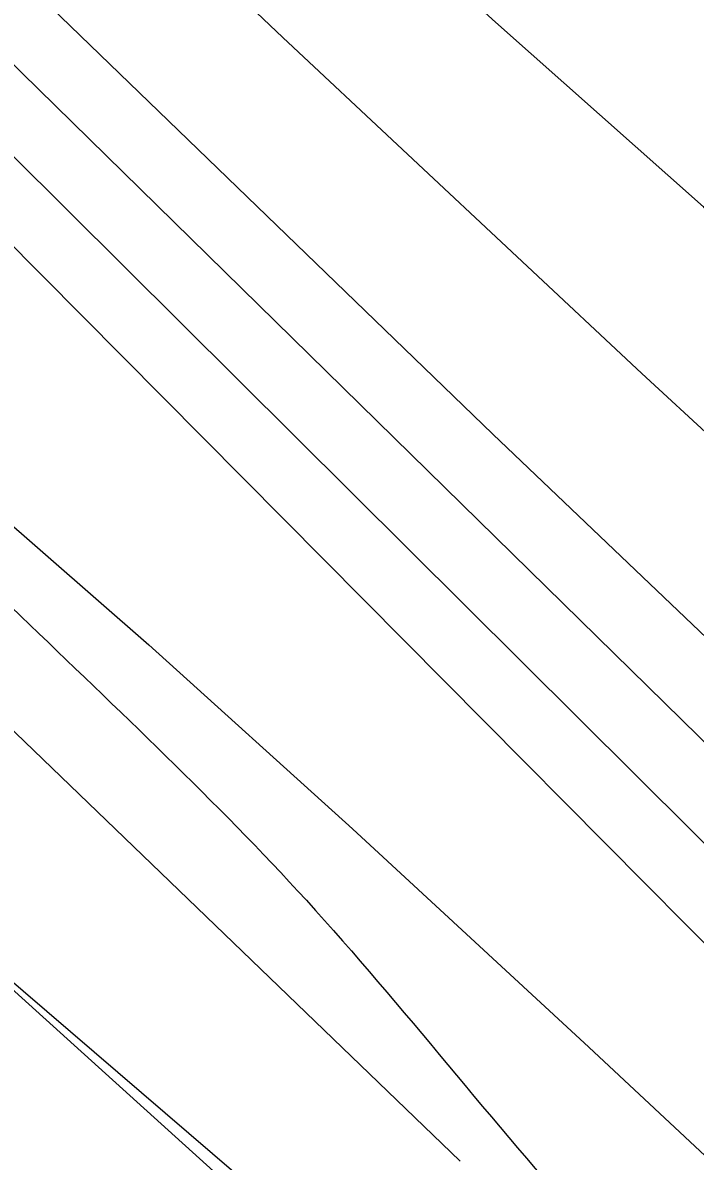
# Model space of a CAD drawing. Extents: x 3684037 to 3722149, y 433263 to 459021.
# Drawn here: x 3698136.2 to 3698233, y 455369 to 455533 of the extents above; entities that cross this region are included whole.
import ezdxf

# ---------------------------------------------------------------- set-up
doc = ezdxf.new("R2010")
doc.units = 0
for name, color, linetype in [('V-RIVR-EDGE', 7, 'Continuous'), ('V-RRAP-FSHR', 7, 'Continuous'), ('V-RRAP-RVMT', 7, 'Continuous'), ('V-TOPO-DPTH', 7, 'Continuous'), ('V-TOPO-MINR', 7, 'Continuous'), ('V-TOPO-WATR', 7, 'Continuous'), ('V-TOPO-WATR-IDEN', 7, 'Continuous')]:
    doc.layers.add(name, color=color, linetype=linetype)

msp = doc.modelspace()

# ---------------------------------------------------------------- linework, layer by layer
at = {"layer": 'V-RIVR-EDGE'}
msp.add_spline([(3696491.0066779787, 456956.9782063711), (3696499.4553224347, 456945.34199248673), (3696522.4302687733, 456915.3618167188), (3696551.057358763, 456881.7283366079), (3696592.6032057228, 456839.5711462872), (3696607.93216852, 456824.5715595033), (3696661.559041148, 456762.16600619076), (3696696.2616399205, 456732.5612011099), (3696736.594384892, 456690.40701044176), (3696782.990640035, 456647.42908685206), (3696798.7219703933, 456631.6197655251), (3696862.8763919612, 456574.8493578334), (3696899.5948280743, 456542.81334935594), (3696931.075486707, 456518.47331862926), (3696942.360776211, 456503.48373068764), (3696952.4489618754, 456494.96701966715), (3696962.1357798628, 456487.66441051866), (3696987.164559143, 456470.6189898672), (3697014.6145429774, 456451.545733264), (3697061.0397947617, 456420.29446222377), (3697092.51945351, 456395.55006416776), (3697134.0832983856, 456360.6714857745), (3697166.7750592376, 456335.519720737), (3697185.733329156, 456316.4674617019), (3697201.4586602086, 456298.23193639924), (3697211.533847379, 456284.4584500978), (3697233.704058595, 456256.0977434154), (3697255.8822688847, 456230.97197536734), (3697279.2685817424, 456203.8213710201), (3697316.3743871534, 456164.9101180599), (3697353.4751931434, 456123.97702845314), (3697376.86850519, 456099.65699541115), (3697406.3293269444, 456076.1306987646), (3697430.1420045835, 456057.8751757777), (3697450.3283747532, 456044.8854270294), (3697520.1299405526, 455982.43987834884), (3697544.344985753, 455963.3746208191), (3697581.899153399, 455942.25453046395), (3697614.612911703, 455925.99884667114), (3697632.779444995, 455913.8228320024), (3697662.244266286, 455891.9140046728), (3697710.2559909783, 455848.12334688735), (3697757.449982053, 455800.69538290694), (3697792.142581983, 455767.04690453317), (3697833.29506034, 455729.3387547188), (3697868.395027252, 455696.90237844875), (3697895.83401236, 455673.381081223), (3697933.746552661, 455633.6590938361), (3697972.883193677, 455598.38214741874), (3698039.4588198, 455539.58390377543), (3698090.2921168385, 455492.14694083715), (3698135.875637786, 455447.553547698), (3698177.0201170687, 455406.6104592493), (3698217.7442308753, 455359.1984934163), (3698254.447668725, 455321.09697499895), (3698281.4702878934, 455292.72426970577), (3698316.178885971, 455265.5456686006), (3698357.3633606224, 455240.777273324), (3698381.983773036, 455222.11538323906), (3698407.7962898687, 455194.9587795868), (3698430.7672366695, 455163.3611345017), (3698450.9326092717, 455141.8796718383), (3698487.6610442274, 455113.8873366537), (3698517.5282330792, 455091.1687747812), (3698534.0722976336, 455076.97492300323), (3698556.2445086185, 455049.42295097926), (3698582.455393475, 455019.83914346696), (3698614.723789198, 454987.00539905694), (3698657.084370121, 454947.27241294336), (3698691.372602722, 454913.62493445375), (3698717.995853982, 454887.2750656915), (3698807.162056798, 454806.5849927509), (3698837.4136152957, 454775.7780844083), (3698881.4006644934, 454739.68040472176), (3698910.451119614, 454713.7289039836), (3698949.181393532, 454677.64422279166), (3698989.1137707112, 454637.1085013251), (3699039.143332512, 454591.69537480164), (3699066.5693191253, 454562.917302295), (3699088.766527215, 454545.4745135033), (3699187.2341784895, 454465.1658105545), (3699228.3926561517, 454429.8838647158), (3699268.3360320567, 454393.79618387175), (3699300.603427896, 454360.55807213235), (3699328.8351495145, 454330.56489786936), (3699382.5040172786, 454285.142772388), (3699427.287802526, 454244.19068498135), (3699474.48879279, 454199.59329230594), (3699500.2963102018, 454170.41485200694), (3699532.5687054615, 454139.1985769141), (3699563.239629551, 454114.45617862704), (3699588.663777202, 454093.7704521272), (3699608.428782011, 454073.9074586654), (3699636.654504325, 454041.4880804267), (3699659.2350821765, 454015.55257783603), (3699675.77214754, 453998.528154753), (3699726.9888143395, 453942.59847801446), (3699768.9330293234, 453898.0140838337), (3699807.6453053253, 453854.6507907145), (3699829.4391459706, 453837.6133691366), (3699865.7672131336, 453811.2395031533), (3699885.1338499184, 453793.8037135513), (3699924.6848571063, 453762.56944054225), (3699939.62745049, 453754.8494655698), (3699950.948735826, 453754.4171014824), (3699975.596145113, 453746.67312928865), (3700001.8420259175, 453731.24217830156), (3700023.635866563, 453714.20475672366), (3700032.9033189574, 453700.8376375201), (3700036.1082610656, 453688.6986185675), (3700042.150773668, 453679.3831717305), (3700052.6343277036, 453667.2261548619), (3700065.938454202, 453651.0184655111), (3700072.3773350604, 453638.4670801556), (3700079.629949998, 453627.93553167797), (3700095.3492817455, 453607.27380239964), (3700141.3091732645, 453551.3571241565), (3700161.453548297, 453521.3839475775), (3700185.6415966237, 453491.4007721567), (3700219.917830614, 453452.90088571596), (3700237.248632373, 453429.80895292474), (3700255.39016856, 453407.52375502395), (3700340.916065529, 453326.4383137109), (3700393.3708314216, 453280.6148205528), (3700435.7384115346, 453243.7124057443), (3700480.938562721, 453207.6117264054), (3700509.197281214, 453188.53647003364), (3700535.03679492, 453172.29778427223), (3700559.2598391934, 453156.4674653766), (3700600.4423140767, 453130.8903354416), (3700613.7624387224, 453121.1525233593), (3700623.455256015, 453116.2761181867), (3700639.1865863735, 453100.46679686), (3700647.6543030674, 453090.74098338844), (3700674.707918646, 453074.9036653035), (3700691.2519831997, 453060.70981352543), (3700727.5790504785, 453033.93158021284), (3700758.2489746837, 453008.7848145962), (3700801.439287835, 452977.5415426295), (3700837.365987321, 452952.38177851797), (3700871.669218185, 452924.799809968), (3700903.9536120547, 452898.43594282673), (3700927.768289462, 452880.9891544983), (3700958.443213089, 452857.86422552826), (3701015.3360207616, 452807.98606035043), (3701048.4261496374, 452780.40709145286), (3701075.4757656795, 452762.9523040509), (3701104.946586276, 452743.4696806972), (3701127.1557929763, 452730.87929985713), (3701156.6316129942, 452713.41851315), (3701182.871494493, 452695.56135818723), (3701204.6743340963, 452682.16324257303), (3701235.3672556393, 452666.31692552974), (3701255.5556255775, 452654.1359114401), (3701285.8311812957, 452633.033819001), (3701312.859799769, 452607.08731768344), (3701321.333515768, 452599.7877081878), (3701332.231435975, 452591.673364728), (3701350.392969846, 452577.47551341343), (3701370.5693411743, 452560.4420913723), (3701389.1312428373, 452544.6257708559), (3701408.9142455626, 452532.0413893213), (3701434.3563911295, 452518.634274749), (3701456.1762287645, 452512.1104037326), (3701467.0801482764, 452506.42226424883), (3701486.0474171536, 452491.0093111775), (3701499.7739088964, 452482.0792338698), (3701518.7451773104, 452468.2837501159), (3701537.71544584, 452454.0838990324), (3701554.2585105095, 452439.48567992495), (3701575.2446163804, 452422.8546254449), (3701592.1970478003, 452410.2772430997), (3701622.4676040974, 452387.15331401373), (3701647.0880165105, 452368.4914239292), (3701696.317842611, 452326.71960313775), (3701727.7935018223, 452300.357735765), (3701754.024384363, 452278.86127483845), (3701780.661634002, 452258.17254868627), (3701815.378231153, 452234.2288862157), (3701863.8053219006, 452194.88526916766), (3701890.44757096, 452176.218379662), (3701916.696451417, 452162.0005306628), (3701938.8906598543, 452143.34463988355), (3701962.310968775, 452129.94252473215), (3701986.9333809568, 452112.0893693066), (3702011.9511615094, 452090.59590803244), (3702032.9382672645, 452074.3692208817), (3702051.095801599, 452058.5539002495), (3702109.1967118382, 452006.6508987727), (3702158.0431681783, 451973.371791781), (3702192.7467668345, 451944.17135402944), (3702212.10640443, 451923.9049931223), (3702228.247101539, 451910.1165085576), (3702239.5593879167, 451906.04483850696), (3702258.9380233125, 451893.4614568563), (3702276.687190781, 451876.0296667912), (3702294.847724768, 451861.42744814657), (3702325.5246481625, 451839.1112538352), (3702353.7743676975, 451816.39669149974), (3702388.483965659, 451789.6224577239), (3702409.064704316, 451772.5880357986), (3702442.5552009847, 451743.3905976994), (3702493.39949675, 451700.4016753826), (3702516.7968083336, 451677.69911165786), (3702543.8364255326, 451656.2006509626), (3702589.0475754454, 451624.5480122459), (3702615.684825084, 451603.85928609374), (3702648.3745861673, 451577.8987863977), (3702681.062347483, 451551.12955204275), (3702714.149476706, 451522.33748115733), (3702744.8174011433, 451496.3819808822), (3702761.7588338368, 451479.35655791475), (3702791.6060250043, 451448.55064945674), (3702806.5166220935, 451427.89091994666), (3702821.8335862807, 451408.0389252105), (3702843.21206087, 451386.5544628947), (3702872.263515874, 451361.0073294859), (3702910.596421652, 451327.7542194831), (3702933.1799991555, 451303.03181888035), (3702957.778414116, 451275.47384755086), (3702989.2290762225, 451239.0027969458), (3703050.153558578, 451184.26222497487), (3703086.0452621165, 451144.94960433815), (3703114.6773515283, 451113.3379608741), (3703144.518543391, 451080.1058484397), (3703160.6482417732, 451061.86932325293), (3703177.999041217, 451046.86473704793), (3703202.5984560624, 451019.7111330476), (3703240.509996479, 450979.5847783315), (3703264.7150428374, 450956.4758475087), (3703289.7208247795, 450930.1299782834), (3703316.7444438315, 450902.16164031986), (3703339.7353883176, 450878.65134182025), (3703374.4159896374, 450840.15045549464), (3703418.3640433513, 450788.2824499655), (3703459.0831577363, 450738.84864748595), (3703496.187963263, 450699.53302719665), (3703592.575784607, 450595.7760185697), (3703613.158523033, 450579.5503313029), (3703630.899691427, 450558.88360260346), (3703650.2393313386, 450530.52989511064), (3703671.586809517, 450496.5100455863), (3703693.352653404, 450468.15033878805), (3703725.2106824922, 450432.8913902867), (3703758.289812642, 450400.86438076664), (3703788.550370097, 450373.69677838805), (3703807.1002731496, 450353.02804992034), (3703820.4073993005, 450338.03346255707), (3703842.9809779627, 450309.2673886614), (3703868.3731293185, 450275.64190762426), (3703879.2420528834, 450255.8009116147), (3703887.6787731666, 450233.5397109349), (3703893.7202858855, 450223.8198967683), (3703916.28986501, 450193.4363535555), (3703936.039871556, 450167.5078501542), (3703950.9524684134, 450147.6568553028), (3704020.6940411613, 450060.94926686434), (3704036.820739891, 450041.49963968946), (3704044.070355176, 450029.75498922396), (3704061.808523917, 450007.87515853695), (3704081.1651618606, 449986.39569564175), (3704102.92200679, 449954.39668287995), (3704113.3945620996, 449937.79162538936), (3704138.3803463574, 449903.35840957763), (3704157.732984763, 449880.2614773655), (3704175.4551553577, 449851.91176940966), (3704189.1496508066, 449830.04193756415), (3704204.878981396, 449813.42388157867), (3704221.8114151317, 449792.75915264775), (3704273.774823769, 449711.7567017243), (3704281.4058090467, 449690.7106028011), (3704297.1151419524, 449666.00520022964), (3704324.09976552, 449622.26653642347), (3704340.627831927, 449601.60280737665), (3704382.924420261, 449535.9903121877), (3704402.6664277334, 449506.826870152), (3704415.9505565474, 449482.5318342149), (3704431.6638889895, 449459.4439009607), (3704449.4010578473, 449437.1597029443), (3704471.9796359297, 449410.4154656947), (3704491.3402734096, 449390.5534721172), (3704521.1754659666, 449354.89515570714), (3704545.7648819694, 449323.6978784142), (3704553.8142329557, 449308.3119222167), (3704563.0746861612, 449292.1142317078), (3704576.7711813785, 449271.05313452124), (3704594.8967194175, 449242.2980593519), (3704618.6604027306, 449204.22853722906), (3704654.934476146, 449156.0188354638), (3704685.1530384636, 449111.86780525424), (3704709.720457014, 449071.77444671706), (3704733.889507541, 449034.1082920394), (3704765.7155403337, 448985.9095890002), (3704789.8765917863, 448945.00849568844), (3704815.2567445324, 448906.53060670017), (3704829.3476082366, 448881.4248363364), (3704849.8933509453, 448850.23755788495), (3704868.8256238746, 448820.6717482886), (3704884.953322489, 448801.6264884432), (3704901.0770215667, 448780.96375928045), (3704913.9707814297, 448762.33086583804), (3704925.642440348, 448740.0616660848), (3704932.4836887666, 448726.70054618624), (3704949.8014920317, 448698.35183811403), (3704967.554659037, 448682.53751736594), (3704988.148396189, 448670.75987072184), (3705014.802643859, 448656.9453891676), (3705046.3013004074, 448639.88397036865), (3705064.055467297, 448624.4740169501), (3705092.2811896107, 448592.0546387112), (3705105.1749494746, 448573.4217452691), (3705120.492913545, 448553.97411786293), (3705145.891064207, 448522.77484080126), (3705180.1662983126, 448483.87058703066), (3705197.4961001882, 448460.3742869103), (3705228.523397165, 448416.22125693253), (3705268.8351445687, 448365.5753523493), (3705295.835766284, 448328.3065658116), (3705331.703472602, 448279.2891292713), (3705359.5048299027, 448238.78340433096), (3705380.039573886, 448203.148085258), (3705402.1547914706, 448152.54717546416), (3705422.2481724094, 448101.95126509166), (3705439.5479777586, 448066.3239450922), (3705459.2609885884, 448025.4338505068)], degree=3, dxfattribs=at)
at = {"layer": 'V-RRAP-FSHR'}
msp.add_lwpolyline([(3696447.933706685, 456956.4769952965), (3696463.2529015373, 456935.9942769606), (3696844.215717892, 456552.5001326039), (3697679.41264667, 455804.33501190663), (3698342.5407112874, 455206.2985313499), (3699589.553576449, 454026.7426902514), (3700353.9081371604, 453272.2594895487), (3701350.79876209, 452530.8752968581), (3702244.1158829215, 451846.2719042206), (3702849.0152114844, 451331.23062374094), (3704120.5385406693, 449801.075614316)], dxfattribs=at)
at = {"layer": 'V-RRAP-RVMT'}
msp.add_line((3698199.1932313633, 455369.03221973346), (3698090.530000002, 455473.63400000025), dxfattribs=at)
at = {"layer": 'V-TOPO-DPTH'}
for points in [[(3699184.984884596, 454627.4317750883), (3698752.522679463, 455047.5986519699), (3698735.035319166, 455064.4907304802), (3698717.483240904, 455081.3148986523), (3698699.8340856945, 455098.0372013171), (3698682.120212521, 455114.6915936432), (3698617.424470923, 455175.1660758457), (3698572.131898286, 455216.7593002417), (3698526.360334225, 455257.80884121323), (3698479.8702830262, 455298.0428570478), (3698432.9012404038, 455337.7331894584), (3698406.6358076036, 455359.53326642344), (3698372.5255257, 455388.0165157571), (3698338.5292982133, 455416.6344380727), (3698304.7041523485, 455445.4543698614), (3698270.9930609, 455474.4089746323), (3698264.3889851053, 455480.11551441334), (3698234.21719027, 455506.4868740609), (3698204.2476164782, 455533.083515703), (3698174.5813742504, 455560.0180803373), (3698145.1173530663, 455587.1779269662), (3698137.700476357, 455594.0929319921), (3698112.075042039, 455617.94102001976)], [(3698112.075042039, 455617.94102001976), (3698137.700476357, 455594.0929319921), (3698145.1173530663, 455587.1779269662), (3698174.5813742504, 455560.0180803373), (3698204.2476164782, 455533.083515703), (3698234.21719027, 455506.4868740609), (3698264.3889851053, 455480.11551441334), (3698270.9930609, 455474.4089746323), (3698304.7041523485, 455445.4543698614), (3698338.5292982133, 455416.6344380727), (3698372.5255257, 455388.0165157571), (3698406.6358076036, 455359.53326642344), (3698432.9012404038, 455337.7331894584), (3698479.8702830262, 455298.0428570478), (3698526.360334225, 455257.80884121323), (3698572.131898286, 455216.7593002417), (3698617.424470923, 455175.1660758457), (3698682.120212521, 455114.6915936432), (3698699.8340856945, 455098.0372013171), (3698717.483240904, 455081.3148986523), (3698735.035319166, 455064.4907304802), (3698752.522679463, 455047.5986519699), (3699184.984884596, 454627.4317750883)], [(3698052.583281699, 455595.5132039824), (3698339.0197738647, 455310.79770627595), (3698389.7010633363, 455260.9694251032), (3698440.7412014, 455211.515582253), (3698492.3196123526, 455162.6233968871), (3698544.256871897, 455114.1056498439), (3698615.350136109, 455048.41811347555), (3698632.052502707, 455033.07193699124), (3698648.811569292, 455017.7882836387), (3698665.655685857, 455002.59841498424), (3698682.5565024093, 454987.47106946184), (3698836.5119155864, 454850.44281842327), (3698892.6055798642, 454800.0735099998), (3698948.401095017, 454749.3789327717), (3699003.7493864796, 454698.19645233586), (3699058.7995288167, 454646.6887030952), (3699150.1079142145, 454560.5010195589), (3699159.2552737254, 454551.81719501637), (3699168.3693845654, 454543.09881049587), (3699177.4336223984, 454534.3285860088), (3699186.46461156, 454525.5238015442), (3699321.155421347, 454393.45537055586)], [(3699321.155421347, 454393.45537055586), (3699186.46461156, 454525.5238015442), (3699177.4336223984, 454534.3285860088), (3699168.3693845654, 454543.09881049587), (3699159.2552737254, 454551.81719501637), (3699150.1079142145, 454560.5010195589), (3699058.7995288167, 454646.6887030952), (3699003.7493864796, 454698.19645233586), (3698948.401095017, 454749.3789327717), (3698892.6055798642, 454800.0735099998), (3698836.5119155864, 454850.44281842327), (3698682.5565024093, 454987.47106946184), (3698665.655685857, 455002.59841498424), (3698648.811569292, 455017.7882836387), (3698632.052502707, 455033.07193699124), (3698615.350136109, 455048.41811347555), (3698544.256871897, 455114.1056498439), (3698492.3196123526, 455162.6233968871), (3698440.7412014, 455211.515582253), (3698389.7010633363, 455260.9694251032), (3698339.0197738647, 455310.79770627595), (3698052.583281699, 455595.5132039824)], [(3699758.2592056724, 454003.2559851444), (3699220.4489054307, 454524.6998560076), (3699203.118292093, 454541.4706966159), (3699185.766177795, 454558.2192183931), (3699168.381812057, 454574.9342619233), (3699150.975945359, 454591.62698662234), (3698758.5050767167, 454967.29231116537), (3698744.967263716, 454980.12788540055), (3698731.349193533, 454992.87691211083), (3698717.6107375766, 455005.4961175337), (3698703.7920244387, 455018.02877543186), (3698689.9025104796, 455030.48464687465), (3698675.9988694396, 455042.9247020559), (3698662.0740377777, 455055.3410328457), (3698648.135079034, 455067.741547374), (3698504.366372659, 455195.4230841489), (3698428.221481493, 455263.9089066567), (3698352.659983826, 455333.02453369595), (3698277.973576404, 455403.0848675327), (3698203.870562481, 455473.77500590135), (3698078.4913713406, 455594.8946686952)], [(3698078.4913713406, 455594.8946686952), (3698203.870562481, 455473.77500590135), (3698277.973576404, 455403.0848675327), (3698352.659983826, 455333.02453369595), (3698428.221481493, 455263.9089066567), (3698504.366372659, 455195.4230841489), (3698648.135079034, 455067.741547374), (3698662.0740377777, 455055.3410328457), (3698675.9988694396, 455042.9247020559), (3698689.9025104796, 455030.48464687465), (3698703.7920244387, 455018.02877543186), (3698717.6107375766, 455005.4961175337), (3698731.349193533, 454992.87691211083), (3698744.967263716, 454980.12788540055), (3698758.5050767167, 454967.29231116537), (3699150.975945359, 454591.62698662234), (3699168.381812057, 454574.9342619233), (3699185.766177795, 454558.2192183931), (3699203.118292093, 454541.4706966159), (3699220.4489054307, 454524.6998560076), (3699758.2592056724, 454003.2559851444)], [(3698917.4599971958, 454850.69879355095), (3698862.518039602, 454903.7739813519), (3698807.6046548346, 454956.87877086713), (3698713.3514906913, 455048.10137310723), (3698705.5667052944, 455055.5966536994), (3698697.756038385, 455063.06472383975), (3698689.9065492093, 455070.4919783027), (3698682.031178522, 455077.89202231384), (3698655.558826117, 455102.637008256), (3698634.296964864, 455122.20266353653), (3698612.8355159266, 455141.54333806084), (3698591.0746854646, 455160.5465414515), (3698569.1142673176, 455179.32476408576), (3698547.0546954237, 455197.99321658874), (3698525.0626143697, 455216.74041140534), (3698503.1717695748, 455235.605719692), (3698481.34841562, 455254.54977029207), (3698383.1781513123, 455340.2321927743), (3698330.1045282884, 455387.1391877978), (3698277.4261249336, 455434.48049532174), (3698225.340551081, 455482.47327159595), (3698173.650196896, 455530.90036037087), (3698106.7054323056, 455594.4051403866)], [(3698106.7054323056, 455594.4051403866), (3698173.650196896, 455530.90036037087), (3698225.340551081, 455482.47327159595), (3698277.4261249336, 455434.48049532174), (3698330.1045282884, 455387.1391877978), (3698383.1781513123, 455340.2321927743), (3698481.34841562, 455254.54977029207), (3698503.1717695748, 455235.605719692), (3698525.0626143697, 455216.74041140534), (3698547.0546954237, 455197.99321658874), (3698569.1142673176, 455179.32476408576), (3698591.0746854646, 455160.5465414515), (3698612.8355159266, 455141.54333806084), (3698634.296964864, 455122.20266353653), (3698655.558826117, 455102.637008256), (3698682.031178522, 455077.89202231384), (3698689.9065492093, 455070.4919783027), (3698697.756038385, 455063.06472383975), (3698705.5667052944, 455055.5966536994), (3698713.3514906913, 455048.10137310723), (3698807.6046548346, 454956.87877086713), (3698862.518039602, 454903.7739813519), (3698917.4599971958, 454850.69879355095)], [(3698124.5186387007, 455469.4427089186), (3698154.3003693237, 455443.42584568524), (3698183.6694398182, 455416.9249437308), (3698217.699588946, 455385.4649740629), (3698263.5661303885, 455342.65298924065), (3698309.1558090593, 455299.55096005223), (3698354.3301935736, 455256.0138643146), (3698399.2277153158, 455212.186724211), (3698501.278005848, 455111.6095595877), (3698521.4362057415, 455091.84758106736), (3698541.6639183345, 455072.1573932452), (3698561.9958999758, 455052.5748914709), (3698582.3973943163, 455033.06418039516), (3698602.9602741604, 455013.72664331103), (3698623.6687731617, 454994.54816113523), (3698644.595700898, 454975.608261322), (3698665.6682477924, 454956.82741641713), (3699122.7790288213, 454554.10512443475)]]:
    msp.add_lwpolyline(points, dxfattribs=at)
at = {"layer": 'V-TOPO-MINR'}
for points in [[(3698112.075042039, 455617.94102001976), (3698137.700476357, 455594.0929319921), (3698145.1173530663, 455587.1779269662), (3698174.5813742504, 455560.0180803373), (3698204.2476164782, 455533.083515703), (3698234.21719027, 455506.4868740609), (3698264.3889851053, 455480.11551441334), (3698270.9930609, 455474.4089746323), (3698304.7041523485, 455445.4543698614), (3698338.5292982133, 455416.6344380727), (3698372.5255257, 455388.0165157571), (3698406.6358076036, 455359.53326642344), (3698432.9012404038, 455337.7331894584), (3698479.8702830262, 455298.0428570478), (3698526.360334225, 455257.80884121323), (3698572.131898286, 455216.7593002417), (3698617.424470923, 455175.1660758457), (3698682.120212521, 455114.6915936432), (3698699.8340856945, 455098.0372013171), (3698717.483240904, 455081.3148986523), (3698735.035319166, 455064.4907304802), (3698752.522679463, 455047.5986519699), (3699184.984884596, 454627.4317750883)], [(3698040.438713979, 455595.92937894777), (3698417.104734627, 455216.2442410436), (3698452.9254137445, 455180.510506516), (3698488.9911033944, 455145.0284198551), (3698525.4243088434, 455109.9238049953), (3698562.102524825, 455075.07083800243), (3698590.02872896, 455048.80968708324), (3698613.0227584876, 455027.38030224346), (3698636.1435798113, 455006.08985603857), (3698659.454588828, 454985.0078177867), (3698682.8923896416, 454964.06471817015), (3698984.641158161, 454696.85999977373), (3699014.2305904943, 454670.42947566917), (3699043.6663973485, 454643.83040864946), (3699072.871765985, 454616.97852725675), (3699101.923509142, 454589.9581029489), (3699149.761833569, 454545.07846015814), (3699154.7615597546, 454540.353108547), (3699159.737801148, 454535.60333367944), (3699164.678815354, 454530.81692392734), (3699169.596344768, 454526.0060909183), (3699239.398926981, 454457.21154456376), (3699279.160133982, 454417.94480886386)], [(3698052.583281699, 455595.5132039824), (3698339.0197738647, 455310.79770627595), (3698389.7010633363, 455260.9694251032), (3698440.7412014, 455211.515582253), (3698492.3196123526, 455162.6233968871), (3698544.256871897, 455114.1056498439), (3698615.350136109, 455048.41811347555), (3698632.052502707, 455033.07193699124), (3698648.811569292, 455017.7882836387), (3698665.655685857, 455002.59841498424), (3698682.5565024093, 454987.47106946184), (3698836.5119155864, 454850.44281842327), (3698892.6055798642, 454800.0735099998), (3698948.401095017, 454749.3789327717), (3699003.7493864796, 454698.19645233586), (3699058.7995288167, 454646.6887030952), (3699150.1079142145, 454560.5010195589), (3699159.2552737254, 454551.81719501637), (3699168.3693845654, 454543.09881049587), (3699177.4336223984, 454534.3285860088), (3699186.46461156, 454525.5238015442), (3699321.155421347, 454393.45537055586)], [(3698065.2531323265, 455595.16609114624), (3698265.218484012, 455399.1952809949), (3698330.105418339, 455336.33967611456), (3698395.472507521, 455273.9933843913), (3698461.559828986, 455212.41106240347), (3698528.127305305, 455151.3380535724), (3698641.816216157, 455048.24348577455), (3698651.908810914, 455039.11024169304), (3698662.01386567, 455029.9908328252), (3698672.1376104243, 455020.8921767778), (3698682.2738151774, 455011.8073559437), (3698753.9177029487, 454947.7271946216), (3698799.6958520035, 454906.4073008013), (3698845.2215894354, 454864.8136338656), (3698890.368709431, 454822.8093072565), (3698935.2634178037, 454780.5312075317), (3699150.5100252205, 454575.9825421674), (3699163.784872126, 454563.31894610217), (3699177.0271978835, 454550.62156305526), (3699190.2207419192, 454537.8734995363), (3699203.3817648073, 454525.0916490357), (3699572.634640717, 454165.0988731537)], [(3698078.4913713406, 455594.8946686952), (3698203.870562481, 455473.77500590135), (3698277.973576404, 455403.0848675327), (3698352.659983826, 455333.02453369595), (3698428.221481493, 455263.9089066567), (3698504.366372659, 455195.4230841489), (3698648.135079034, 455067.741547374), (3698662.0740377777, 455055.3410328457), (3698675.9988694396, 455042.9247020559), (3698689.9025104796, 455030.48464687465), (3698703.7920244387, 455018.02877543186), (3698717.6107375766, 455005.4961175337), (3698731.349193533, 454992.87691211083), (3698744.967263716, 454980.12788540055), (3698758.5050767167, 454967.29231116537), (3699150.975945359, 454591.62698662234), (3699168.381812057, 454574.9342619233), (3699185.766177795, 454558.2192183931), (3699203.118292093, 454541.4706966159), (3699220.4489054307, 454524.6998560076), (3699758.2592056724, 454003.2559851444)], [(3698106.7054323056, 455594.4051403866), (3698173.650196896, 455530.90036037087), (3698225.340551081, 455482.47327159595), (3698277.4261249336, 455434.48049532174), (3698330.1045282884, 455387.1391877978), (3698383.1781513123, 455340.2321927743), (3698481.34841562, 455254.54977029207), (3698503.1717695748, 455235.605719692), (3698525.0626143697, 455216.74041140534), (3698547.0546954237, 455197.99321658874), (3698569.1142673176, 455179.32476408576), (3698591.0746854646, 455160.5465414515), (3698612.8355159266, 455141.54333806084), (3698634.296964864, 455122.20266353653), (3698655.558826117, 455102.637008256), (3698682.031178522, 455077.89202231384), (3698689.9065492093, 455070.4919783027), (3698697.756038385, 455063.06472383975), (3698705.5667052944, 455055.5966536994), (3698713.3514906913, 455048.10137310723), (3698807.6046548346, 454956.87877086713), (3698862.518039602, 454903.7739813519), (3698917.4599971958, 454850.69879355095)], [(3697976.955628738, 455530.37622170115), (3698566.5079774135, 455023.95877291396), (3698574.5292824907, 455017.2934274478), (3698582.284072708, 455010.28620478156), (3698590.6090302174, 455002.2777443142), (3698594.002275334, 454999.01877179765), (3698597.3990204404, 454995.7634572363), (3698600.8010155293, 454992.5136296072), (3698604.2065106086, 454989.26745993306), (3698607.6276327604, 454986.03807226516), (3698611.0660883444, 454982.8273997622), (3698614.530544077, 454979.64480000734), (3698618.012333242, 454976.4809154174), (3698645.8758122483, 454951.3676356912), (3698663.2247236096, 454935.5777833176), (3698680.470165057, 454919.67679994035), (3698697.560401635, 454903.60912005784), (3698714.547168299, 454887.4303091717), (3699088.076209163, 454528.1930634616), (3699103.071858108, 454513.8056124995), (3699118.090355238, 454499.4421088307), (3699133.1431246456, 454485.1145261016), (3699148.218742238, 454470.81089066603), (3699406.4944801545, 454226.34634876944)]]:
    msp.add_lwpolyline(points, dxfattribs=at)
at = {"layer": 'V-TOPO-WATR'}
msp.add_lwpolyline([(3698124.5186387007, 455469.4427089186), (3698154.3003693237, 455443.42584568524), (3698183.6694398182, 455416.9249437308), (3698217.699588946, 455385.4649740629), (3698263.5661303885, 455342.65298924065), (3698309.1558090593, 455299.55096005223), (3698354.3301935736, 455256.0138643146), (3698399.2277153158, 455212.186724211), (3698501.278005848, 455111.6095595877), (3698521.4362057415, 455091.84758106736), (3698541.6639183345, 455072.1573932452), (3698561.9958999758, 455052.5748914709), (3698582.3973943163, 455033.06418039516), (3698602.9602741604, 455013.72664331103), (3698623.6687731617, 454994.54816113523), (3698644.595700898, 454975.608261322), (3698665.6682477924, 454956.82741641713), (3699122.7790288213, 454554.10512443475)], dxfattribs=at)

# ---------------------------------------------------------------- texts
at = {"layer": 'V-TOPO-WATR-IDEN'}
msp.add_text('L.W.R.P.', height=83, rotation=317.19678579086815, dxfattribs=at).set_placement((3698059.48691552, 455365.73169889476))

doc.saveas('drawing.dxf')
